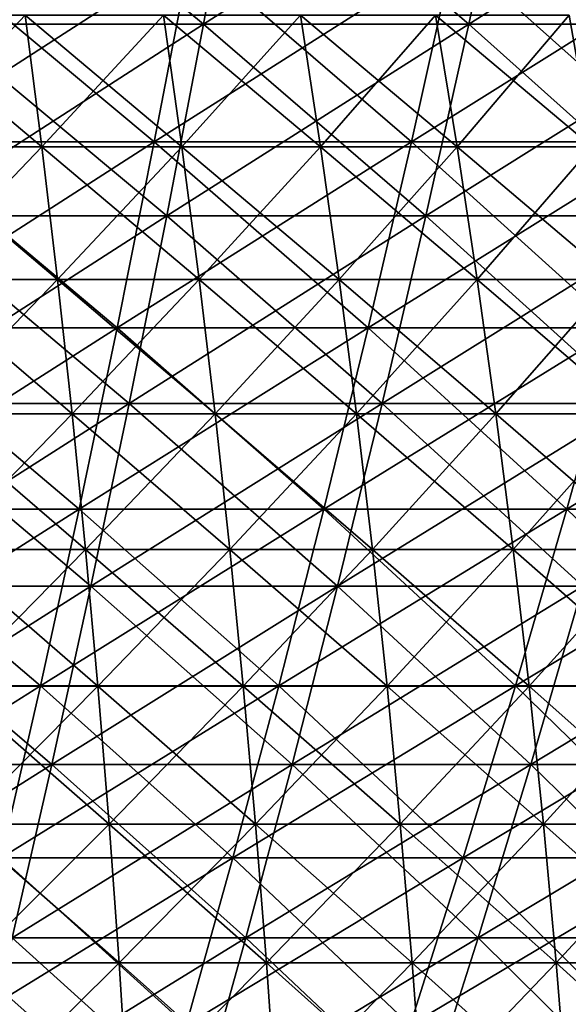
# Model space of a CAD drawing. Header units: millimetres. Extents: x -250 to 250, y -45 to 4150.
# Tile 608 of 656: x 28 to 39, y 3952 to 3972. Entities that reach past the tile are written whole.
import ezdxf

# ---------------------------------------------------------------- set-up
doc = ezdxf.new("R2010")
doc.units = ezdxf.units.MM
doc.header["$LTSCALE"] = 81.481481
for name, color, linetype in [('19', 7, 'CONTINUOUS'), ('20', 7, 'CONTINUOUS'), ('21', 7, 'CONTINUOUS'), ('22', 7, 'CONTINUOUS'), ('23', 7, 'CONTINUOUS'), ('24', 7, 'CONTINUOUS')]:
    doc.layers.add(name, color=color, linetype=linetype)

msp = doc.modelspace()

# ---------------------------------------------------------------- linework, layer by layer
at = {"layer": '19', "color": 7, "linetype": 'CONTINUOUS'}
for points in [[(32.161, 3971.493, -172.049), (26.848, 3971.493, -172.957), (32.878, 3975.402, -175.882), (32.161, 3971.493, -172.049)], [(32.878, 3975.402, -175.882), (26.848, 3971.493, -172.957), (27.446, 3975.402, -176.812), (32.878, 3975.402, -175.882)], [(37.444, 3971.493, -170.977), (32.161, 3971.493, -172.049), (38.279, 3975.402, -174.787), (37.444, 3971.493, -170.977)], [(38.279, 3975.402, -174.787), (32.161, 3971.493, -172.049), (32.878, 3975.402, -175.882), (38.279, 3975.402, -174.787)], [(42.692, 3971.493, -169.742), (37.444, 3971.493, -170.977), (43.643, 3975.402, -173.525), (42.692, 3971.493, -169.742)], [(43.643, 3975.402, -173.525), (37.444, 3971.493, -170.977), (38.279, 3975.402, -174.787), (43.643, 3975.402, -173.525)], [(31.429, 3967.67, -168.131), (26.237, 3967.67, -169.019), (32.161, 3971.493, -172.049), (31.429, 3967.67, -168.131)], [(32.161, 3971.493, -172.049), (26.237, 3967.67, -169.019), (26.848, 3971.493, -172.957), (32.161, 3971.493, -172.049)], [(36.592, 3967.67, -167.083), (31.429, 3967.67, -168.131), (37.444, 3971.493, -170.977), (36.592, 3967.67, -167.083)], [(37.444, 3971.493, -170.977), (31.429, 3967.67, -168.131), (32.161, 3971.493, -172.049), (37.444, 3971.493, -170.977)], [(41.72, 3967.67, -165.877), (36.592, 3967.67, -167.083), (42.692, 3971.493, -169.742), (41.72, 3967.67, -165.877)], [(42.692, 3971.493, -169.742), (36.592, 3967.67, -167.083), (37.444, 3971.493, -170.977), (42.692, 3971.493, -169.742)], [(30.681, 3963.936, -164.131), (25.612, 3963.936, -164.998), (31.429, 3967.67, -168.131), (30.681, 3963.936, -164.131)], [(31.429, 3967.67, -168.131), (25.612, 3963.936, -164.998), (26.237, 3967.67, -169.019), (31.429, 3967.67, -168.131)], [(35.721, 3963.936, -163.108), (30.681, 3963.936, -164.131), (36.592, 3967.67, -167.083), (35.721, 3963.936, -163.108)], [(36.592, 3967.67, -167.083), (30.681, 3963.936, -164.131), (31.429, 3967.67, -168.131), (36.592, 3967.67, -167.083)], [(40.727, 3963.936, -161.931), (35.721, 3963.936, -163.108), (41.72, 3967.67, -165.877), (40.727, 3963.936, -161.931)], [(41.72, 3967.67, -165.877), (35.721, 3963.936, -163.108), (36.592, 3967.67, -167.083), (41.72, 3967.67, -165.877)], [(29.919, 3960.293, -160.051), (24.976, 3960.293, -160.896), (30.681, 3963.936, -164.131), (29.919, 3960.293, -160.051)], [(30.681, 3963.936, -164.131), (24.976, 3960.293, -160.896), (25.612, 3963.936, -164.998), (30.681, 3963.936, -164.131)], [(34.833, 3960.293, -159.054), (29.919, 3960.293, -160.051), (35.721, 3963.936, -163.108), (34.833, 3960.293, -159.054)], [(35.721, 3963.936, -163.108), (29.919, 3960.293, -160.051), (30.681, 3963.936, -164.131), (35.721, 3963.936, -163.108)], [(39.715, 3960.293, -157.905), (34.833, 3960.293, -159.054), (40.727, 3963.936, -161.931), (39.715, 3960.293, -157.905)], [(40.727, 3963.936, -161.931), (34.833, 3960.293, -159.054), (35.721, 3963.936, -163.108), (40.727, 3963.936, -161.931)], [(29.141, 3956.743, -155.893), (24.327, 3956.743, -156.716), (29.919, 3960.293, -160.051), (29.141, 3956.743, -155.893)], [(29.919, 3960.293, -160.051), (24.327, 3956.743, -156.716), (24.976, 3960.293, -160.896), (29.919, 3960.293, -160.051)], [(33.928, 3956.743, -154.921), (29.141, 3956.743, -155.893), (34.833, 3960.293, -159.054), (33.928, 3956.743, -154.921)], [(34.833, 3960.293, -159.054), (29.141, 3956.743, -155.893), (29.919, 3960.293, -160.051), (34.833, 3960.293, -159.054)], [(38.683, 3956.743, -153.803), (33.928, 3956.743, -154.921), (39.715, 3960.293, -157.905), (38.683, 3956.743, -153.803)], [(39.715, 3960.293, -157.905), (33.928, 3956.743, -154.921), (34.833, 3960.293, -159.054), (39.715, 3960.293, -157.905)], [(43.401, 3956.743, -152.539), (38.683, 3956.743, -153.803), (44.559, 3960.293, -156.608), (43.401, 3956.743, -152.539)], [(44.559, 3960.293, -156.608), (38.683, 3956.743, -153.803), (39.715, 3960.293, -157.905), (44.559, 3960.293, -156.608)], [(28.35, 3953.287, -151.659), (23.666, 3953.287, -152.46), (29.141, 3956.743, -155.893), (28.35, 3953.287, -151.659)], [(29.141, 3956.743, -155.893), (23.666, 3953.287, -152.46), (24.327, 3956.743, -156.716), (29.141, 3956.743, -155.893)], [(33.007, 3953.287, -150.714), (28.35, 3953.287, -151.659), (33.928, 3956.743, -154.921), (33.007, 3953.287, -150.714)], [(33.928, 3956.743, -154.921), (28.35, 3953.287, -151.659), (29.141, 3956.743, -155.893), (33.928, 3956.743, -154.921)], [(37.632, 3953.287, -149.626), (33.007, 3953.287, -150.714), (38.683, 3956.743, -153.803), (37.632, 3953.287, -149.626)], [(38.683, 3956.743, -153.803), (33.007, 3953.287, -150.714), (33.928, 3956.743, -154.921), (38.683, 3956.743, -153.803)], [(42.222, 3953.287, -148.396), (37.632, 3953.287, -149.626), (43.401, 3956.743, -152.539), (42.222, 3953.287, -148.396)], [(43.401, 3956.743, -152.539), (37.632, 3953.287, -149.626), (38.683, 3956.743, -153.803), (43.401, 3956.743, -152.539)], [(32.069, 3949.927, -146.432), (27.545, 3949.927, -147.35), (33.007, 3953.287, -150.714), (32.069, 3949.927, -146.432)], [(33.007, 3953.287, -150.714), (27.545, 3949.927, -147.35), (28.35, 3953.287, -151.659), (33.007, 3953.287, -150.714)], [(36.563, 3949.927, -145.375), (32.069, 3949.927, -146.432), (37.632, 3953.287, -149.626), (36.563, 3949.927, -145.375)], [(37.632, 3953.287, -149.626), (32.069, 3949.927, -146.432), (33.007, 3953.287, -150.714), (37.632, 3953.287, -149.626)], [(41.023, 3949.927, -144.18), (36.563, 3949.927, -145.375), (42.222, 3953.287, -148.396), (41.023, 3949.927, -144.18)], [(42.222, 3953.287, -148.396), (36.563, 3949.927, -145.375), (37.632, 3953.287, -149.626), (42.222, 3953.287, -148.396)]]:
    msp.add_3dface(points, dxfattribs=at)
at = {"layer": '20', "color": 7, "linetype": 'CONTINUOUS'}
for points in [[(26.848, 3971.493, 172.957), (32.161, 3971.493, 172.049), (27.446, 3975.402, 176.812), (26.848, 3971.493, 172.957)], [(27.446, 3975.402, 176.812), (32.161, 3971.493, 172.049), (32.878, 3975.402, 175.882), (27.446, 3975.402, 176.812)], [(32.161, 3971.493, 172.049), (37.444, 3971.493, 170.977), (32.878, 3975.402, 175.882), (32.161, 3971.493, 172.049)], [(32.878, 3975.402, 175.882), (37.444, 3971.493, 170.977), (38.279, 3975.402, 174.787), (32.878, 3975.402, 175.882)], [(37.444, 3971.493, 170.977), (42.692, 3971.493, 169.742), (38.279, 3975.402, 174.787), (37.444, 3971.493, 170.977)], [(38.279, 3975.402, 174.787), (42.692, 3971.493, 169.742), (43.643, 3975.402, 173.525), (38.279, 3975.402, 174.787)], [(26.237, 3967.67, 169.019), (31.429, 3967.67, 168.131), (26.848, 3971.493, 172.957), (26.237, 3967.67, 169.019)], [(26.848, 3971.493, 172.957), (31.429, 3967.67, 168.131), (32.161, 3971.493, 172.049), (26.848, 3971.493, 172.957)], [(31.429, 3967.67, 168.131), (36.592, 3967.67, 167.083), (32.161, 3971.493, 172.049), (31.429, 3967.67, 168.131)], [(32.161, 3971.493, 172.049), (36.592, 3967.67, 167.083), (37.444, 3971.493, 170.977), (32.161, 3971.493, 172.049)], [(36.592, 3967.67, 167.083), (41.72, 3967.67, 165.877), (37.444, 3971.493, 170.977), (36.592, 3967.67, 167.083)], [(37.444, 3971.493, 170.977), (41.72, 3967.67, 165.877), (42.692, 3971.493, 169.742), (37.444, 3971.493, 170.977)], [(25.612, 3963.936, 164.998), (30.681, 3963.936, 164.131), (26.237, 3967.67, 169.019), (25.612, 3963.936, 164.998)], [(26.237, 3967.67, 169.019), (30.681, 3963.936, 164.131), (31.429, 3967.67, 168.131), (26.237, 3967.67, 169.019)], [(30.681, 3963.936, 164.131), (35.721, 3963.936, 163.108), (31.429, 3967.67, 168.131), (30.681, 3963.936, 164.131)], [(31.429, 3967.67, 168.131), (35.721, 3963.936, 163.108), (36.592, 3967.67, 167.083), (31.429, 3967.67, 168.131)], [(35.721, 3963.936, 163.108), (40.727, 3963.936, 161.931), (36.592, 3967.67, 167.083), (35.721, 3963.936, 163.108)], [(36.592, 3967.67, 167.083), (40.727, 3963.936, 161.931), (41.72, 3967.67, 165.877), (36.592, 3967.67, 167.083)], [(24.976, 3960.293, 160.896), (29.919, 3960.293, 160.051), (25.612, 3963.936, 164.998), (24.976, 3960.293, 160.896)], [(25.612, 3963.936, 164.998), (29.919, 3960.293, 160.051), (30.681, 3963.936, 164.131), (25.612, 3963.936, 164.998)], [(29.919, 3960.293, 160.051), (34.833, 3960.293, 159.054), (30.681, 3963.936, 164.131), (29.919, 3960.293, 160.051)], [(30.681, 3963.936, 164.131), (34.833, 3960.293, 159.054), (35.721, 3963.936, 163.108), (30.681, 3963.936, 164.131)], [(34.833, 3960.293, 159.054), (39.715, 3960.293, 157.905), (35.721, 3963.936, 163.108), (34.833, 3960.293, 159.054)], [(35.721, 3963.936, 163.108), (39.715, 3960.293, 157.905), (40.727, 3963.936, 161.931), (35.721, 3963.936, 163.108)], [(24.327, 3956.743, 156.716), (29.141, 3956.743, 155.893), (24.976, 3960.293, 160.896), (24.327, 3956.743, 156.716)], [(24.976, 3960.293, 160.896), (29.141, 3956.743, 155.893), (29.919, 3960.293, 160.051), (24.976, 3960.293, 160.896)], [(29.141, 3956.743, 155.893), (33.928, 3956.743, 154.921), (29.919, 3960.293, 160.051), (29.141, 3956.743, 155.893)], [(29.919, 3960.293, 160.051), (33.928, 3956.743, 154.921), (34.833, 3960.293, 159.054), (29.919, 3960.293, 160.051)], [(33.928, 3956.743, 154.921), (38.683, 3956.743, 153.803), (34.833, 3960.293, 159.054), (33.928, 3956.743, 154.921)], [(34.833, 3960.293, 159.054), (38.683, 3956.743, 153.803), (39.715, 3960.293, 157.905), (34.833, 3960.293, 159.054)], [(38.683, 3956.743, 153.803), (43.401, 3956.743, 152.539), (39.715, 3960.293, 157.905), (38.683, 3956.743, 153.803)], [(24.327, 3956.743, 156.716), (28.35, 3953.287, 151.659), (29.141, 3956.743, 155.893), (24.327, 3956.743, 156.716)], [(28.35, 3953.287, 151.659), (33.007, 3953.287, 150.714), (29.141, 3956.743, 155.893), (28.35, 3953.287, 151.659)], [(29.141, 3956.743, 155.893), (33.007, 3953.287, 150.714), (33.928, 3956.743, 154.921), (29.141, 3956.743, 155.893)], [(33.007, 3953.287, 150.714), (37.632, 3953.287, 149.626), (33.928, 3956.743, 154.921), (33.007, 3953.287, 150.714)], [(33.928, 3956.743, 154.921), (37.632, 3953.287, 149.626), (38.683, 3956.743, 153.803), (33.928, 3956.743, 154.921)], [(37.632, 3953.287, 149.626), (42.222, 3953.287, 148.396), (38.683, 3956.743, 153.803), (37.632, 3953.287, 149.626)], [(38.683, 3956.743, 153.803), (42.222, 3953.287, 148.396), (43.401, 3956.743, 152.539), (38.683, 3956.743, 153.803)], [(27.545, 3949.927, 147.35), (32.069, 3949.927, 146.432), (28.35, 3953.287, 151.659), (27.545, 3949.927, 147.35)], [(28.35, 3953.287, 151.659), (32.069, 3949.927, 146.432), (33.007, 3953.287, 150.714), (28.35, 3953.287, 151.659)], [(32.069, 3949.927, 146.432), (36.563, 3949.927, 145.375), (33.007, 3953.287, 150.714), (32.069, 3949.927, 146.432)], [(33.007, 3953.287, 150.714), (36.563, 3949.927, 145.375), (37.632, 3953.287, 149.626), (33.007, 3953.287, 150.714)], [(36.563, 3949.927, 145.375), (41.023, 3949.927, 144.18), (37.632, 3953.287, 149.626), (36.563, 3949.927, 145.375)], [(37.632, 3953.287, 149.626), (41.023, 3949.927, 144.18), (42.222, 3953.287, 148.396), (37.632, 3953.287, 149.626)]]:
    msp.add_3dface(points, dxfattribs=at)
at = {"layer": '21', "color": 7, "linetype": 'CONTINUOUS'}
for points in [[(31.181, 3969.147, 166.805), (26.03, 3969.147, 167.687), (31.908, 3972.939, 170.691), (31.181, 3969.147, 166.805)], [(31.908, 3972.939, 170.691), (26.03, 3969.147, 167.687), (26.636, 3972.939, 171.593), (31.908, 3972.939, 170.691)], [(36.303, 3969.147, 165.766), (31.181, 3969.147, 166.805), (37.149, 3972.939, 169.627), (36.303, 3969.147, 165.766)], [(37.149, 3972.939, 169.627), (31.181, 3969.147, 166.805), (31.908, 3972.939, 170.691), (37.149, 3972.939, 169.627)], [(41.391, 3969.147, 164.569), (36.303, 3969.147, 165.766), (42.355, 3972.939, 168.403), (41.391, 3969.147, 164.569)], [(42.355, 3972.939, 168.403), (36.303, 3969.147, 165.766), (37.149, 3972.939, 169.627), (42.355, 3972.939, 168.403)], [(30.44, 3965.444, 162.838), (25.411, 3965.444, 163.699), (31.181, 3969.147, 166.805), (30.44, 3965.444, 162.838)], [(31.181, 3969.147, 166.805), (25.411, 3965.444, 163.699), (26.03, 3969.147, 167.687), (31.181, 3969.147, 166.805)], [(35.44, 3965.444, 161.824), (30.44, 3965.444, 162.838), (36.303, 3969.147, 165.766), (35.44, 3965.444, 161.824)], [(36.303, 3969.147, 165.766), (30.44, 3965.444, 162.838), (31.181, 3969.147, 166.805), (36.303, 3969.147, 165.766)], [(40.407, 3965.444, 160.656), (35.44, 3965.444, 161.824), (41.391, 3969.147, 164.569), (40.407, 3965.444, 160.656)], [(41.391, 3969.147, 164.569), (35.44, 3965.444, 161.824), (36.303, 3969.147, 165.766), (41.391, 3969.147, 164.569)], [(29.683, 3961.83, 158.792), (24.779, 3961.83, 159.631), (30.44, 3965.444, 162.838), (29.683, 3961.83, 158.792)], [(30.44, 3965.444, 162.838), (24.779, 3961.83, 159.631), (25.411, 3965.444, 163.699), (30.44, 3965.444, 162.838)], [(34.559, 3961.83, 157.803), (29.683, 3961.83, 158.792), (35.44, 3965.444, 161.824), (34.559, 3961.83, 157.803)], [(35.44, 3965.444, 161.824), (29.683, 3961.83, 158.792), (30.44, 3965.444, 162.838), (35.44, 3965.444, 161.824)], [(39.402, 3961.83, 156.664), (34.559, 3961.83, 157.803), (40.407, 3965.444, 160.656), (39.402, 3961.83, 156.664)], [(40.407, 3965.444, 160.656), (34.559, 3961.83, 157.803), (35.44, 3965.444, 161.824), (40.407, 3965.444, 160.656)], [(44.208, 3961.83, 155.376), (39.402, 3961.83, 156.664), (45.335, 3965.444, 159.335), (44.208, 3961.83, 155.376)], [(45.335, 3965.444, 159.335), (39.402, 3961.83, 156.664), (40.407, 3965.444, 160.656), (45.335, 3965.444, 159.335)], [(28.913, 3958.308, 154.668), (24.136, 3958.308, 155.485), (29.683, 3961.83, 158.792), (28.913, 3958.308, 154.668)], [(29.683, 3961.83, 158.792), (24.136, 3958.308, 155.485), (24.779, 3961.83, 159.631), (29.683, 3961.83, 158.792)], [(33.662, 3958.308, 153.705), (28.913, 3958.308, 154.668), (34.559, 3961.83, 157.803), (33.662, 3958.308, 153.705)], [(34.559, 3961.83, 157.803), (28.913, 3958.308, 154.668), (29.683, 3961.83, 158.792), (34.559, 3961.83, 157.803)], [(38.379, 3958.308, 152.595), (33.662, 3958.308, 153.705), (39.402, 3961.83, 156.664), (38.379, 3958.308, 152.595)], [(39.402, 3961.83, 156.664), (33.662, 3958.308, 153.705), (34.559, 3961.83, 157.803), (39.402, 3961.83, 156.664)], [(43.06, 3958.308, 151.341), (38.379, 3958.308, 152.595), (44.208, 3961.83, 155.376), (43.06, 3958.308, 151.341)], [(44.208, 3961.83, 155.376), (38.379, 3958.308, 152.595), (39.402, 3961.83, 156.664), (44.208, 3961.83, 155.376)], [(28.128, 3954.88, 150.469), (23.48, 3954.88, 151.264), (28.913, 3958.308, 154.668), (28.128, 3954.88, 150.469)], [(28.913, 3958.308, 154.668), (23.48, 3954.88, 151.264), (24.136, 3958.308, 155.485), (28.913, 3958.308, 154.668)], [(32.748, 3954.88, 149.531), (28.128, 3954.88, 150.469), (33.662, 3958.308, 153.705), (32.748, 3954.88, 149.531)], [(33.662, 3958.308, 153.705), (28.128, 3954.88, 150.469), (28.913, 3958.308, 154.668), (33.662, 3958.308, 153.705)], [(37.337, 3954.88, 148.452), (32.748, 3954.88, 149.531), (38.379, 3958.308, 152.595), (37.337, 3954.88, 148.452)], [(38.379, 3958.308, 152.595), (32.748, 3954.88, 149.531), (33.662, 3958.308, 153.705), (38.379, 3958.308, 152.595)], [(41.891, 3954.88, 147.232), (37.337, 3954.88, 148.452), (43.06, 3958.308, 151.341), (41.891, 3954.88, 147.232)], [(43.06, 3958.308, 151.341), (37.337, 3954.88, 148.452), (38.379, 3958.308, 152.595), (43.06, 3958.308, 151.341)], [(31.818, 3951.546, 145.285), (27.329, 3951.546, 146.196), (32.748, 3954.88, 149.531), (31.818, 3951.546, 145.285)], [(32.748, 3954.88, 149.531), (27.329, 3951.546, 146.196), (28.128, 3954.88, 150.469), (32.748, 3954.88, 149.531)], [(36.277, 3951.546, 144.237), (31.818, 3951.546, 145.285), (37.337, 3954.88, 148.452), (36.277, 3951.546, 144.237)], [(37.337, 3954.88, 148.452), (31.818, 3951.546, 145.285), (32.748, 3954.88, 149.531), (37.337, 3954.88, 148.452)], [(40.702, 3951.546, 143.051), (36.277, 3951.546, 144.237), (41.891, 3954.88, 147.232), (40.702, 3951.546, 143.051)], [(41.891, 3954.88, 147.232), (36.277, 3951.546, 144.237), (37.337, 3954.88, 148.452), (41.891, 3954.88, 147.232)]]:
    msp.add_3dface(points, dxfattribs=at)
at = {"layer": '22', "color": 7, "linetype": 'CONTINUOUS'}
for points in [[(26.03, 3969.147, -167.687), (31.181, 3969.147, -166.805), (26.636, 3972.939, -171.593), (26.03, 3969.147, -167.687)], [(26.636, 3972.939, -171.593), (31.181, 3969.147, -166.805), (31.908, 3972.939, -170.691), (26.636, 3972.939, -171.593)], [(31.181, 3969.147, -166.805), (36.303, 3969.147, -165.766), (31.908, 3972.939, -170.691), (31.181, 3969.147, -166.805)], [(31.908, 3972.939, -170.691), (36.303, 3969.147, -165.766), (37.149, 3972.939, -169.627), (31.908, 3972.939, -170.691)], [(36.303, 3969.147, -165.766), (41.391, 3969.147, -164.569), (37.149, 3972.939, -169.627), (36.303, 3969.147, -165.766)], [(37.149, 3972.939, -169.627), (41.391, 3969.147, -164.569), (42.355, 3972.939, -168.403), (37.149, 3972.939, -169.627)], [(25.411, 3965.444, -163.699), (30.44, 3965.444, -162.838), (26.03, 3969.147, -167.687), (25.411, 3965.444, -163.699)], [(26.03, 3969.147, -167.687), (30.44, 3965.444, -162.838), (31.181, 3969.147, -166.805), (26.03, 3969.147, -167.687)], [(30.44, 3965.444, -162.838), (35.44, 3965.444, -161.824), (31.181, 3969.147, -166.805), (30.44, 3965.444, -162.838)], [(31.181, 3969.147, -166.805), (35.44, 3965.444, -161.824), (36.303, 3969.147, -165.766), (31.181, 3969.147, -166.805)], [(35.44, 3965.444, -161.824), (40.407, 3965.444, -160.656), (36.303, 3969.147, -165.766), (35.44, 3965.444, -161.824)], [(36.303, 3969.147, -165.766), (40.407, 3965.444, -160.656), (41.391, 3969.147, -164.569), (36.303, 3969.147, -165.766)], [(24.779, 3961.83, -159.631), (29.683, 3961.83, -158.792), (25.411, 3965.444, -163.699), (24.779, 3961.83, -159.631)], [(25.411, 3965.444, -163.699), (29.683, 3961.83, -158.792), (30.44, 3965.444, -162.838), (25.411, 3965.444, -163.699)], [(29.683, 3961.83, -158.792), (34.559, 3961.83, -157.803), (30.44, 3965.444, -162.838), (29.683, 3961.83, -158.792)], [(30.44, 3965.444, -162.838), (34.559, 3961.83, -157.803), (35.44, 3965.444, -161.824), (30.44, 3965.444, -162.838)], [(34.559, 3961.83, -157.803), (39.402, 3961.83, -156.664), (35.44, 3965.444, -161.824), (34.559, 3961.83, -157.803)], [(35.44, 3965.444, -161.824), (39.402, 3961.83, -156.664), (40.407, 3965.444, -160.656), (35.44, 3965.444, -161.824)], [(39.402, 3961.83, -156.664), (44.208, 3961.83, -155.376), (40.407, 3965.444, -160.656), (39.402, 3961.83, -156.664)], [(24.136, 3958.308, -155.485), (28.913, 3958.308, -154.668), (24.779, 3961.83, -159.631), (24.136, 3958.308, -155.485)], [(24.779, 3961.83, -159.631), (28.913, 3958.308, -154.668), (29.683, 3961.83, -158.792), (24.779, 3961.83, -159.631)], [(28.913, 3958.308, -154.668), (33.662, 3958.308, -153.705), (29.683, 3961.83, -158.792), (28.913, 3958.308, -154.668)], [(29.683, 3961.83, -158.792), (33.662, 3958.308, -153.705), (34.559, 3961.83, -157.803), (29.683, 3961.83, -158.792)], [(33.662, 3958.308, -153.705), (38.379, 3958.308, -152.595), (34.559, 3961.83, -157.803), (33.662, 3958.308, -153.705)], [(34.559, 3961.83, -157.803), (38.379, 3958.308, -152.595), (39.402, 3961.83, -156.664), (34.559, 3961.83, -157.803)], [(38.379, 3958.308, -152.595), (43.06, 3958.308, -151.341), (39.402, 3961.83, -156.664), (38.379, 3958.308, -152.595)], [(39.402, 3961.83, -156.664), (43.06, 3958.308, -151.341), (44.208, 3961.83, -155.376), (39.402, 3961.83, -156.664)], [(24.136, 3958.308, -155.485), (28.128, 3954.88, -150.469), (28.913, 3958.308, -154.668), (24.136, 3958.308, -155.485)], [(28.128, 3954.88, -150.469), (32.748, 3954.88, -149.531), (28.913, 3958.308, -154.668), (28.128, 3954.88, -150.469)], [(28.913, 3958.308, -154.668), (32.748, 3954.88, -149.531), (33.662, 3958.308, -153.705), (28.913, 3958.308, -154.668)], [(32.748, 3954.88, -149.531), (37.337, 3954.88, -148.452), (33.662, 3958.308, -153.705), (32.748, 3954.88, -149.531)], [(33.662, 3958.308, -153.705), (37.337, 3954.88, -148.452), (38.379, 3958.308, -152.595), (33.662, 3958.308, -153.705)], [(37.337, 3954.88, -148.452), (41.891, 3954.88, -147.232), (38.379, 3958.308, -152.595), (37.337, 3954.88, -148.452)], [(38.379, 3958.308, -152.595), (41.891, 3954.88, -147.232), (43.06, 3958.308, -151.341), (38.379, 3958.308, -152.595)], [(27.329, 3951.546, -146.196), (31.818, 3951.546, -145.285), (28.128, 3954.88, -150.469), (27.329, 3951.546, -146.196)], [(28.128, 3954.88, -150.469), (31.818, 3951.546, -145.285), (32.748, 3954.88, -149.531), (28.128, 3954.88, -150.469)], [(31.818, 3951.546, -145.285), (36.277, 3951.546, -144.237), (32.748, 3954.88, -149.531), (31.818, 3951.546, -145.285)], [(32.748, 3954.88, -149.531), (36.277, 3951.546, -144.237), (37.337, 3954.88, -148.452), (32.748, 3954.88, -149.531)], [(36.277, 3951.546, -144.237), (40.702, 3951.546, -143.051), (37.337, 3954.88, -148.452), (36.277, 3951.546, -144.237)], [(37.337, 3954.88, -148.452), (40.702, 3951.546, -143.051), (41.891, 3954.88, -147.232), (37.337, 3954.88, -148.452)]]:
    msp.add_3dface(points, dxfattribs=at)
at = {"layer": '23', "color": 7, "linetype": 'CONTINUOUS'}
for points in [[(26.128, 3969.049, 91.829), (28.943, 3969.049, 90.981), (25.826, 3971.668, 90.769), (26.128, 3969.049, 91.829)], [(25.826, 3971.668, 90.769), (28.943, 3969.049, 90.981), (28.609, 3971.668, 89.93), (25.826, 3971.668, 90.769)], [(28.943, 3969.049, 90.981), (31.731, 3969.049, 90.046), (28.609, 3971.668, 89.93), (28.943, 3969.049, 90.981)], [(28.609, 3971.668, 89.93), (31.731, 3969.049, 90.046), (31.365, 3971.668, 89.007), (28.609, 3971.668, 89.93)], [(31.731, 3969.049, 90.046), (34.489, 3969.049, 89.027), (31.365, 3971.668, 89.007), (31.731, 3969.049, 90.046)], [(31.365, 3971.668, 89.007), (34.489, 3969.049, 89.027), (34.091, 3971.668, 87.999), (31.365, 3971.668, 89.007)], [(34.489, 3969.049, 89.027), (37.214, 3969.049, 87.922), (34.091, 3971.668, 87.999), (34.489, 3969.049, 89.027)], [(34.091, 3971.668, 87.999), (37.214, 3969.049, 87.922), (36.785, 3971.668, 86.907), (34.091, 3971.668, 87.999)], [(37.214, 3969.049, 87.922), (39.904, 3969.049, 86.735), (36.785, 3971.668, 86.907), (37.214, 3969.049, 87.922)], [(36.785, 3971.668, 86.907), (39.904, 3969.049, 86.735), (39.443, 3971.668, 85.733), (36.785, 3971.668, 86.907)], [(26.409, 3966.401, 92.819), (29.255, 3966.401, 91.962), (26.128, 3969.049, 91.829), (26.409, 3966.401, 92.819)], [(26.128, 3969.049, 91.829), (29.255, 3966.401, 91.962), (28.943, 3969.049, 90.981), (26.128, 3969.049, 91.829)], [(29.255, 3966.401, 91.962), (32.073, 3966.401, 91.018), (28.943, 3969.049, 90.981), (29.255, 3966.401, 91.962)], [(28.943, 3969.049, 90.981), (32.073, 3966.401, 91.018), (31.731, 3969.049, 90.046), (28.943, 3969.049, 90.981)], [(32.073, 3966.401, 91.018), (34.861, 3966.401, 89.987), (31.731, 3969.049, 90.046), (32.073, 3966.401, 91.018)], [(31.731, 3969.049, 90.046), (34.861, 3966.401, 89.987), (34.489, 3969.049, 89.027), (31.731, 3969.049, 90.046)], [(34.861, 3966.401, 89.987), (37.616, 3966.401, 88.871), (34.489, 3969.049, 89.027), (34.861, 3966.401, 89.987)], [(34.489, 3969.049, 89.027), (37.616, 3966.401, 88.871), (37.214, 3969.049, 87.922), (34.489, 3969.049, 89.027)], [(37.616, 3966.401, 88.871), (40.335, 3966.401, 87.67), (37.214, 3969.049, 87.922), (37.616, 3966.401, 88.871)], [(37.214, 3969.049, 87.922), (40.335, 3966.401, 87.67), (39.904, 3969.049, 86.735), (37.214, 3969.049, 87.922)], [(26.671, 3963.726, 93.739), (29.545, 3963.726, 92.873), (26.409, 3966.401, 92.819), (26.671, 3963.726, 93.739)], [(26.409, 3966.401, 92.819), (29.545, 3963.726, 92.873), (29.255, 3966.401, 91.962), (26.409, 3966.401, 92.819)], [(29.545, 3963.726, 92.873), (32.391, 3963.726, 91.92), (29.255, 3966.401, 91.962), (29.545, 3963.726, 92.873)], [(29.255, 3966.401, 91.962), (32.391, 3963.726, 91.92), (32.073, 3966.401, 91.018), (29.255, 3966.401, 91.962)], [(32.391, 3963.726, 91.92), (35.206, 3963.726, 90.878), (32.073, 3966.401, 91.018), (32.391, 3963.726, 91.92)], [(32.073, 3966.401, 91.018), (35.206, 3963.726, 90.878), (34.861, 3966.401, 89.987), (32.073, 3966.401, 91.018)], [(35.206, 3963.726, 90.878), (37.988, 3963.726, 89.751), (34.861, 3966.401, 89.987), (35.206, 3963.726, 90.878)], [(34.861, 3966.401, 89.987), (37.988, 3963.726, 89.751), (37.616, 3966.401, 88.871), (34.861, 3966.401, 89.987)], [(37.988, 3963.726, 89.751), (40.734, 3963.726, 88.539), (37.616, 3966.401, 88.871), (37.988, 3963.726, 89.751)], [(37.616, 3966.401, 88.871), (40.734, 3963.726, 88.539), (40.335, 3966.401, 87.67), (37.616, 3966.401, 88.871)], [(26.913, 3961.025, 94.588), (29.813, 3961.025, 93.714), (26.671, 3963.726, 93.739), (26.913, 3961.025, 94.588)], [(26.671, 3963.726, 93.739), (29.813, 3961.025, 93.714), (29.545, 3963.726, 92.873), (26.671, 3963.726, 93.739)], [(29.813, 3961.025, 93.714), (32.684, 3961.025, 92.751), (29.545, 3963.726, 92.873), (29.813, 3961.025, 93.714)], [(29.545, 3963.726, 92.873), (32.684, 3961.025, 92.751), (32.391, 3963.726, 91.92), (29.545, 3963.726, 92.873)], [(32.684, 3961.025, 92.751), (35.525, 3961.025, 91.701), (32.391, 3963.726, 91.92), (32.684, 3961.025, 92.751)], [(32.391, 3963.726, 91.92), (35.525, 3961.025, 91.701), (35.206, 3963.726, 90.878), (32.391, 3963.726, 91.92)], [(35.525, 3961.025, 91.701), (38.332, 3961.025, 90.563), (35.206, 3963.726, 90.878), (35.525, 3961.025, 91.701)], [(35.206, 3963.726, 90.878), (38.332, 3961.025, 90.563), (37.988, 3963.726, 89.751), (35.206, 3963.726, 90.878)], [(38.332, 3961.025, 90.563), (41.103, 3961.025, 89.34), (37.988, 3963.726, 89.751), (38.332, 3961.025, 90.563)], [(37.988, 3963.726, 89.751), (41.103, 3961.025, 89.34), (40.734, 3963.726, 88.539), (37.988, 3963.726, 89.751)], [(27.133, 3958.301, 95.364), (30.057, 3958.301, 94.483), (26.913, 3961.025, 94.588), (27.133, 3958.301, 95.364)], [(26.913, 3961.025, 94.588), (30.057, 3958.301, 94.483), (29.813, 3961.025, 93.714), (26.913, 3961.025, 94.588)], [(30.057, 3958.301, 94.483), (32.953, 3958.301, 93.513), (29.813, 3961.025, 93.714), (30.057, 3958.301, 94.483)], [(29.813, 3961.025, 93.714), (32.953, 3958.301, 93.513), (32.684, 3961.025, 92.751), (29.813, 3961.025, 93.714)], [(32.953, 3958.301, 93.513), (35.817, 3958.301, 92.454), (32.684, 3961.025, 92.751), (32.953, 3958.301, 93.513)], [(32.684, 3961.025, 92.751), (35.817, 3958.301, 92.454), (35.525, 3961.025, 91.701), (32.684, 3961.025, 92.751)], [(35.817, 3958.301, 92.454), (38.647, 3958.301, 91.307), (35.525, 3961.025, 91.701), (35.817, 3958.301, 92.454)], [(35.525, 3961.025, 91.701), (38.647, 3958.301, 91.307), (38.332, 3961.025, 90.563), (35.525, 3961.025, 91.701)], [(38.647, 3958.301, 91.307), (41.44, 3958.301, 90.073), (38.332, 3961.025, 90.563), (38.647, 3958.301, 91.307)], [(38.332, 3961.025, 90.563), (41.44, 3958.301, 90.073), (41.103, 3961.025, 89.34), (38.332, 3961.025, 90.563)], [(27.334, 3955.556, 96.068), (30.279, 3955.556, 95.181), (27.133, 3958.301, 95.364), (27.334, 3955.556, 96.068)], [(27.133, 3958.301, 95.364), (30.279, 3955.556, 95.181), (30.057, 3958.301, 94.483), (27.133, 3958.301, 95.364)], [(30.279, 3955.556, 95.181), (33.196, 3955.556, 94.203), (30.057, 3958.301, 94.483), (30.279, 3955.556, 95.181)], [(30.057, 3958.301, 94.483), (33.196, 3955.556, 94.203), (32.953, 3958.301, 93.513), (30.057, 3958.301, 94.483)], [(33.196, 3955.556, 94.203), (36.081, 3955.556, 93.136), (32.953, 3958.301, 93.513), (33.196, 3955.556, 94.203)], [(32.953, 3958.301, 93.513), (36.081, 3955.556, 93.136), (35.817, 3958.301, 92.454), (32.953, 3958.301, 93.513)], [(36.081, 3955.556, 93.136), (38.932, 3955.556, 91.981), (35.817, 3958.301, 92.454), (36.081, 3955.556, 93.136)], [(35.817, 3958.301, 92.454), (38.932, 3955.556, 91.981), (38.647, 3958.301, 91.307), (35.817, 3958.301, 92.454)], [(38.932, 3955.556, 91.981), (41.746, 3955.556, 90.738), (38.647, 3958.301, 91.307), (38.932, 3955.556, 91.981)], [(38.647, 3958.301, 91.307), (41.746, 3955.556, 90.738), (41.44, 3958.301, 90.073), (38.647, 3958.301, 91.307)], [(27.513, 3952.791, 96.699), (30.478, 3952.791, 95.806), (27.334, 3955.556, 96.068), (27.513, 3952.791, 96.699)], [(27.334, 3955.556, 96.068), (30.478, 3952.791, 95.806), (30.279, 3955.556, 95.181), (27.334, 3955.556, 96.068)], [(30.478, 3952.791, 95.806), (33.414, 3952.791, 94.822), (30.279, 3955.556, 95.181), (30.478, 3952.791, 95.806)], [(30.279, 3955.556, 95.181), (33.414, 3952.791, 94.822), (33.196, 3955.556, 94.203), (30.279, 3955.556, 95.181)], [(33.414, 3952.791, 94.822), (36.318, 3952.791, 93.748), (33.196, 3955.556, 94.203), (33.414, 3952.791, 94.822)], [(33.196, 3955.556, 94.203), (36.318, 3952.791, 93.748), (36.081, 3955.556, 93.136), (33.196, 3955.556, 94.203)], [(36.318, 3952.791, 93.748), (39.188, 3952.791, 92.585), (36.081, 3955.556, 93.136), (36.318, 3952.791, 93.748)], [(36.081, 3955.556, 93.136), (39.188, 3952.791, 92.585), (38.932, 3955.556, 91.981), (36.081, 3955.556, 93.136)], [(39.188, 3952.791, 92.585), (42.02, 3952.791, 91.334), (38.932, 3955.556, 91.981), (39.188, 3952.791, 92.585)], [(38.932, 3955.556, 91.981), (42.02, 3952.791, 91.334), (41.746, 3955.556, 90.738), (38.932, 3955.556, 91.981)], [(27.672, 3950.01, 97.256), (30.654, 3950.01, 96.358), (27.513, 3952.791, 96.699), (27.672, 3950.01, 97.256)], [(27.513, 3952.791, 96.699), (30.654, 3950.01, 96.358), (30.478, 3952.791, 95.806), (27.513, 3952.791, 96.699)], [(30.654, 3950.01, 96.358), (33.606, 3950.01, 95.368), (30.478, 3952.791, 95.806), (30.654, 3950.01, 96.358)], [(30.478, 3952.791, 95.806), (33.606, 3950.01, 95.368), (33.414, 3952.791, 94.822), (30.478, 3952.791, 95.806)], [(33.606, 3950.01, 95.368), (36.527, 3950.01, 94.288), (33.414, 3952.791, 94.822), (33.606, 3950.01, 95.368)], [(33.414, 3952.791, 94.822), (36.527, 3950.01, 94.288), (36.318, 3952.791, 93.748), (33.414, 3952.791, 94.822)], [(36.527, 3950.01, 94.288), (39.414, 3950.01, 93.118), (36.318, 3952.791, 93.748), (36.527, 3950.01, 94.288)], [(36.318, 3952.791, 93.748), (39.414, 3950.01, 93.118), (39.188, 3952.791, 92.585), (36.318, 3952.791, 93.748)], [(39.414, 3950.01, 93.118), (42.263, 3950.01, 91.86), (39.188, 3952.791, 92.585), (39.414, 3950.01, 93.118)], [(39.188, 3952.791, 92.585), (42.263, 3950.01, 91.86), (42.02, 3952.791, 91.334), (39.188, 3952.791, 92.585)]]:
    msp.add_3dface(points, dxfattribs=at)
at = {"layer": '24', "color": 7, "linetype": 'CONTINUOUS'}
for points in [[(28.609, 3971.668, -89.93), (26.128, 3969.049, -91.829), (25.826, 3971.668, -90.769), (28.609, 3971.668, -89.93)], [(28.943, 3969.049, -90.981), (26.128, 3969.049, -91.829), (28.609, 3971.668, -89.93), (28.943, 3969.049, -90.981)], [(31.365, 3971.668, -89.007), (28.943, 3969.049, -90.981), (28.609, 3971.668, -89.93), (31.365, 3971.668, -89.007)], [(31.731, 3969.049, -90.046), (28.943, 3969.049, -90.981), (31.365, 3971.668, -89.007), (31.731, 3969.049, -90.046)], [(34.091, 3971.668, -87.999), (31.731, 3969.049, -90.046), (31.365, 3971.668, -89.007), (34.091, 3971.668, -87.999)], [(34.489, 3969.049, -89.027), (31.731, 3969.049, -90.046), (34.091, 3971.668, -87.999), (34.489, 3969.049, -89.027)], [(36.785, 3971.668, -86.907), (34.489, 3969.049, -89.027), (34.091, 3971.668, -87.999), (36.785, 3971.668, -86.907)], [(37.214, 3969.049, -87.922), (34.489, 3969.049, -89.027), (36.785, 3971.668, -86.907), (37.214, 3969.049, -87.922)], [(39.443, 3971.668, -85.733), (37.214, 3969.049, -87.922), (36.785, 3971.668, -86.907), (39.443, 3971.668, -85.733)], [(39.904, 3969.049, -86.735), (37.214, 3969.049, -87.922), (39.443, 3971.668, -85.733), (39.904, 3969.049, -86.735)], [(28.943, 3969.049, -90.981), (26.409, 3966.401, -92.819), (26.128, 3969.049, -91.829), (28.943, 3969.049, -90.981)], [(29.255, 3966.401, -91.962), (26.409, 3966.401, -92.819), (28.943, 3969.049, -90.981), (29.255, 3966.401, -91.962)], [(31.731, 3969.049, -90.046), (29.255, 3966.401, -91.962), (28.943, 3969.049, -90.981), (31.731, 3969.049, -90.046)], [(32.073, 3966.401, -91.018), (29.255, 3966.401, -91.962), (31.731, 3969.049, -90.046), (32.073, 3966.401, -91.018)], [(34.489, 3969.049, -89.027), (32.073, 3966.401, -91.018), (31.731, 3969.049, -90.046), (34.489, 3969.049, -89.027)], [(34.861, 3966.401, -89.987), (32.073, 3966.401, -91.018), (34.489, 3969.049, -89.027), (34.861, 3966.401, -89.987)], [(37.214, 3969.049, -87.922), (34.861, 3966.401, -89.987), (34.489, 3969.049, -89.027), (37.214, 3969.049, -87.922)], [(37.616, 3966.401, -88.871), (34.861, 3966.401, -89.987), (37.214, 3969.049, -87.922), (37.616, 3966.401, -88.871)], [(39.904, 3969.049, -86.735), (37.616, 3966.401, -88.871), (37.214, 3969.049, -87.922), (39.904, 3969.049, -86.735)], [(40.335, 3966.401, -87.67), (37.616, 3966.401, -88.871), (39.904, 3969.049, -86.735), (40.335, 3966.401, -87.67)], [(29.255, 3966.401, -91.962), (26.671, 3963.726, -93.739), (26.409, 3966.401, -92.819), (29.255, 3966.401, -91.962)], [(29.545, 3963.726, -92.873), (26.671, 3963.726, -93.739), (29.255, 3966.401, -91.962), (29.545, 3963.726, -92.873)], [(32.073, 3966.401, -91.018), (29.545, 3963.726, -92.873), (29.255, 3966.401, -91.962), (32.073, 3966.401, -91.018)], [(32.391, 3963.726, -91.92), (29.545, 3963.726, -92.873), (32.073, 3966.401, -91.018), (32.391, 3963.726, -91.92)], [(34.861, 3966.401, -89.987), (32.391, 3963.726, -91.92), (32.073, 3966.401, -91.018), (34.861, 3966.401, -89.987)], [(35.206, 3963.726, -90.878), (32.391, 3963.726, -91.92), (34.861, 3966.401, -89.987), (35.206, 3963.726, -90.878)], [(37.616, 3966.401, -88.871), (35.206, 3963.726, -90.878), (34.861, 3966.401, -89.987), (37.616, 3966.401, -88.871)], [(37.988, 3963.726, -89.751), (35.206, 3963.726, -90.878), (37.616, 3966.401, -88.871), (37.988, 3963.726, -89.751)], [(40.335, 3966.401, -87.67), (37.988, 3963.726, -89.751), (37.616, 3966.401, -88.871), (40.335, 3966.401, -87.67)], [(40.734, 3963.726, -88.539), (37.988, 3963.726, -89.751), (40.335, 3966.401, -87.67), (40.734, 3963.726, -88.539)], [(29.545, 3963.726, -92.873), (26.913, 3961.025, -94.588), (26.671, 3963.726, -93.739), (29.545, 3963.726, -92.873)], [(29.813, 3961.025, -93.714), (26.913, 3961.025, -94.588), (29.545, 3963.726, -92.873), (29.813, 3961.025, -93.714)], [(32.391, 3963.726, -91.92), (29.813, 3961.025, -93.714), (29.545, 3963.726, -92.873), (32.391, 3963.726, -91.92)], [(32.684, 3961.025, -92.751), (29.813, 3961.025, -93.714), (32.391, 3963.726, -91.92), (32.684, 3961.025, -92.751)], [(35.206, 3963.726, -90.878), (32.684, 3961.025, -92.751), (32.391, 3963.726, -91.92), (35.206, 3963.726, -90.878)], [(35.525, 3961.025, -91.701), (32.684, 3961.025, -92.751), (35.206, 3963.726, -90.878), (35.525, 3961.025, -91.701)], [(37.988, 3963.726, -89.751), (35.525, 3961.025, -91.701), (35.206, 3963.726, -90.878), (37.988, 3963.726, -89.751)], [(38.332, 3961.025, -90.563), (35.525, 3961.025, -91.701), (37.988, 3963.726, -89.751), (38.332, 3961.025, -90.563)], [(40.734, 3963.726, -88.539), (38.332, 3961.025, -90.563), (37.988, 3963.726, -89.751), (40.734, 3963.726, -88.539)], [(41.103, 3961.025, -89.34), (38.332, 3961.025, -90.563), (40.734, 3963.726, -88.539), (41.103, 3961.025, -89.34)], [(29.813, 3961.025, -93.714), (27.133, 3958.301, -95.364), (26.913, 3961.025, -94.588), (29.813, 3961.025, -93.714)], [(30.057, 3958.301, -94.483), (27.133, 3958.301, -95.364), (29.813, 3961.025, -93.714), (30.057, 3958.301, -94.483)], [(32.684, 3961.025, -92.751), (30.057, 3958.301, -94.483), (29.813, 3961.025, -93.714), (32.684, 3961.025, -92.751)], [(32.953, 3958.301, -93.513), (30.057, 3958.301, -94.483), (32.684, 3961.025, -92.751), (32.953, 3958.301, -93.513)], [(35.525, 3961.025, -91.701), (32.953, 3958.301, -93.513), (32.684, 3961.025, -92.751), (35.525, 3961.025, -91.701)], [(35.817, 3958.301, -92.454), (32.953, 3958.301, -93.513), (35.525, 3961.025, -91.701), (35.817, 3958.301, -92.454)], [(38.332, 3961.025, -90.563), (35.817, 3958.301, -92.454), (35.525, 3961.025, -91.701), (38.332, 3961.025, -90.563)], [(38.647, 3958.301, -91.307), (35.817, 3958.301, -92.454), (38.332, 3961.025, -90.563), (38.647, 3958.301, -91.307)], [(41.103, 3961.025, -89.34), (38.647, 3958.301, -91.307), (38.332, 3961.025, -90.563), (41.103, 3961.025, -89.34)], [(41.44, 3958.301, -90.073), (38.647, 3958.301, -91.307), (41.103, 3961.025, -89.34), (41.44, 3958.301, -90.073)], [(30.057, 3958.301, -94.483), (27.334, 3955.556, -96.068), (27.133, 3958.301, -95.364), (30.057, 3958.301, -94.483)], [(30.279, 3955.556, -95.181), (27.334, 3955.556, -96.068), (30.057, 3958.301, -94.483), (30.279, 3955.556, -95.181)], [(32.953, 3958.301, -93.513), (30.279, 3955.556, -95.181), (30.057, 3958.301, -94.483), (32.953, 3958.301, -93.513)], [(33.196, 3955.556, -94.203), (30.279, 3955.556, -95.181), (32.953, 3958.301, -93.513), (33.196, 3955.556, -94.203)], [(35.817, 3958.301, -92.454), (33.196, 3955.556, -94.203), (32.953, 3958.301, -93.513), (35.817, 3958.301, -92.454)], [(36.081, 3955.556, -93.136), (33.196, 3955.556, -94.203), (35.817, 3958.301, -92.454), (36.081, 3955.556, -93.136)], [(38.647, 3958.301, -91.307), (36.081, 3955.556, -93.136), (35.817, 3958.301, -92.454), (38.647, 3958.301, -91.307)], [(38.932, 3955.556, -91.981), (36.081, 3955.556, -93.136), (38.647, 3958.301, -91.307), (38.932, 3955.556, -91.981)], [(41.44, 3958.301, -90.073), (38.932, 3955.556, -91.981), (38.647, 3958.301, -91.307), (41.44, 3958.301, -90.073)], [(41.746, 3955.556, -90.738), (38.932, 3955.556, -91.981), (41.44, 3958.301, -90.073), (41.746, 3955.556, -90.738)], [(30.279, 3955.556, -95.181), (27.513, 3952.791, -96.699), (27.334, 3955.556, -96.068), (30.279, 3955.556, -95.181)], [(30.478, 3952.791, -95.806), (27.513, 3952.791, -96.699), (30.279, 3955.556, -95.181), (30.478, 3952.791, -95.806)], [(33.196, 3955.556, -94.203), (30.478, 3952.791, -95.806), (30.279, 3955.556, -95.181), (33.196, 3955.556, -94.203)], [(33.414, 3952.791, -94.822), (30.478, 3952.791, -95.806), (33.196, 3955.556, -94.203), (33.414, 3952.791, -94.822)], [(36.081, 3955.556, -93.136), (33.414, 3952.791, -94.822), (33.196, 3955.556, -94.203), (36.081, 3955.556, -93.136)], [(36.318, 3952.791, -93.748), (33.414, 3952.791, -94.822), (36.081, 3955.556, -93.136), (36.318, 3952.791, -93.748)], [(38.932, 3955.556, -91.981), (36.318, 3952.791, -93.748), (36.081, 3955.556, -93.136), (38.932, 3955.556, -91.981)], [(39.188, 3952.791, -92.585), (36.318, 3952.791, -93.748), (38.932, 3955.556, -91.981), (39.188, 3952.791, -92.585)], [(41.746, 3955.556, -90.738), (39.188, 3952.791, -92.585), (38.932, 3955.556, -91.981), (41.746, 3955.556, -90.738)], [(42.02, 3952.791, -91.334), (39.188, 3952.791, -92.585), (41.746, 3955.556, -90.738), (42.02, 3952.791, -91.334)], [(30.478, 3952.791, -95.806), (27.672, 3950.01, -97.256), (27.513, 3952.791, -96.699), (30.478, 3952.791, -95.806)], [(30.654, 3950.01, -96.358), (27.672, 3950.01, -97.256), (30.478, 3952.791, -95.806), (30.654, 3950.01, -96.358)], [(33.414, 3952.791, -94.822), (30.654, 3950.01, -96.358), (30.478, 3952.791, -95.806), (33.414, 3952.791, -94.822)], [(33.606, 3950.01, -95.368), (30.654, 3950.01, -96.358), (33.414, 3952.791, -94.822), (33.606, 3950.01, -95.368)], [(36.318, 3952.791, -93.748), (33.606, 3950.01, -95.368), (33.414, 3952.791, -94.822), (36.318, 3952.791, -93.748)], [(36.527, 3950.01, -94.288), (33.606, 3950.01, -95.368), (36.318, 3952.791, -93.748), (36.527, 3950.01, -94.288)], [(39.188, 3952.791, -92.585), (36.527, 3950.01, -94.288), (36.318, 3952.791, -93.748), (39.188, 3952.791, -92.585)], [(39.414, 3950.01, -93.118), (36.527, 3950.01, -94.288), (39.188, 3952.791, -92.585), (39.414, 3950.01, -93.118)], [(42.02, 3952.791, -91.334), (39.414, 3950.01, -93.118), (39.188, 3952.791, -92.585), (42.02, 3952.791, -91.334)], [(42.263, 3950.01, -91.86), (39.414, 3950.01, -93.118), (42.02, 3952.791, -91.334), (42.263, 3950.01, -91.86)]]:
    msp.add_3dface(points, dxfattribs=at)

doc.saveas('drawing.dxf')
